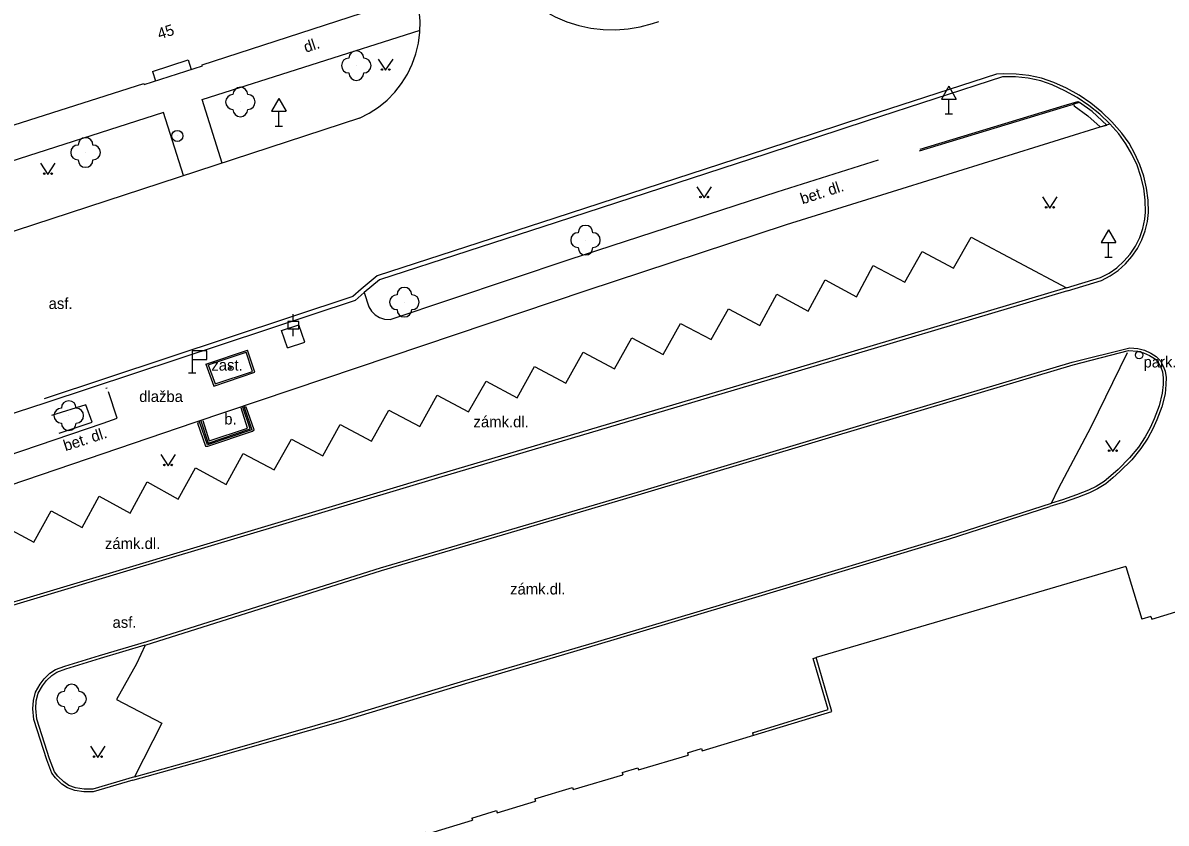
# Model space of a CAD drawing. Extents: x -584400 to -581602, y -1210894 to -1208793.
# Drawn here: x -583004.2 to -582927.1, y -1210662 to -1210608 of the extents above; entities that cross this region are included whole.
import ezdxf

# ---------------------------------------------------------------- set-up
doc = ezdxf.new("R2010")
doc.units = 0
for name, color, linetype in [('BUDOVY_MĚŘ', 7, 'Continuous'), ('MAP_ZN_BP', 7, 'Continuous'), ('POMOC_POPIS', 7, 'Continuous'), ('ROZHRANÍ_PLOCH', 7, 'Continuous'), ('ZELEŇ', 7, 'Continuous'), ('ZN_BUDOV', 7, 'Continuous'), ('ZN_DOPLŇKOVÉ', 7, 'Continuous'), ('ZN_KULTUR', 7, 'Continuous'), ('Č_POPIS_EVID', 7, 'Continuous')]:
    doc.layers.add(name, color=color, linetype=linetype)

msp = doc.modelspace()

# ---------------------------------------------------------------- linework, layer by layer
at = {"layer": 'BUDOVY_MĚŘ'}
for points in [[(-583008.57, -1210615.66), (-583008.46, -1210616.01), (-582996.07, -1210612.06), (-582996.05, -1210612.12), (-582992.11, -1210610.87), (-582992.13, -1210610.8), (-582979.72, -1210606.76), (-582982.8, -1210595.66), (-582985.15, -1210587.16), (-582985.06, -1210587.14), (-582986.19, -1210583.15), (-582986.25, -1210583.17), (-582991.66, -1210563.57), (-582991.94, -1210563.65)], [(-582991.74, -1210631.06), (-582989.18, -1210630.21)], [(-582988.74, -1210631.51), (-582989.18, -1210630.21)], [(-582991.74, -1210631.06), (-582991.26, -1210632.35)], [(-582991.26, -1210632.35), (-582988.74, -1210631.51)], [(-582992.1, -1210634.82), (-582991.66, -1210636.19), (-582989.07, -1210635.34), (-582989.5, -1210633.97)], [(-582928.11, -1210648.05), (-582928.05, -1210648.24), (-582913.84, -1210643.89), (-582901.42, -1210640.17), (-582892.9, -1210637.62)], [(-582929.81, -1210644.68), (-582950.71, -1210650.83)], [(-582929.81, -1210644.68), (-582928.73, -1210648.24)], [(-582928.11, -1210648.05), (-582928.73, -1210648.24)], [(-582959.39, -1210657.26), (-582958.44, -1210656.98), (-582958.39, -1210657.12), (-582949.65, -1210654.47), (-582950.71, -1210650.83)], [(-582963.8, -1210658.6), (-582962.74, -1210658.28), (-582962.7, -1210658.42), (-582959.35, -1210657.41)], [(-582959.39, -1210657.26), (-582959.35, -1210657.41)], [(-582969.68, -1210660.38), (-582967.15, -1210659.61), (-582967.1, -1210659.75), (-582963.75, -1210658.74)], [(-582963.8, -1210658.6), (-582963.75, -1210658.74)], [(-582973.94, -1210661.67), (-582972.27, -1210661.16), (-582972.22, -1210661.31), (-582969.64, -1210660.52)], [(-582969.68, -1210660.38), (-582969.64, -1210660.52)], [(-582977.96, -1210662.89), (-582977.05, -1210662.61), (-582977.01, -1210662.75), (-582973.9, -1210661.81)], [(-582973.94, -1210661.67), (-582973.9, -1210661.81)]]:
    msp.add_lwpolyline(points, dxfattribs=at)
at = {"layer": 'MAP_ZN_BP'}
for radius in [0.375, 0.0005]:
    msp.add_circle((-582993.82, -1210615.601), radius, dxfattribs=at)
at = {"layer": 'ROZHRANÍ_PLOCH'}
for points in [[(-582972, -1210604.22), (-582971.53, -1210604.91), (-582970.99, -1210605.56), (-582970.4, -1210606.15), (-582969.75, -1210606.69), (-582969.05, -1210607.16), (-582968.31, -1210607.56), (-582967.53, -1210607.89), (-582966.73, -1210608.14), (-582965.91, -1210608.32), (-582965.07, -1210608.42), (-582964.23, -1210608.43), (-582963.39, -1210608.37), (-582962.57, -1210608.23), (-582961.75, -1210608.01), (-582961.33, -1210607.87)], [(-582981.52, -1210614.4), (-582980.86, -1210614.06), (-582980.24, -1210613.65), (-582979.66, -1210613.18), (-582979.14, -1210612.64), (-582978.68, -1210612.06), (-582978.29, -1210611.43), (-582977.96, -1210610.76), (-582977.71, -1210610.05), (-582977.54, -1210609.33), (-582977.44, -1210608.59), (-582977.42, -1210607.85), (-582977.49, -1210607.1), (-582977.55, -1210606.73)], [(-582992.13, -1210613.15), (-582977.43, -1210608.47)], [(-582995.49, -1210611.24), (-582993.08, -1210610.47)], [(-582993.08, -1210610.47), (-582992.88, -1210611.11)], [(-582995.49, -1210611.24), (-582995.28, -1210611.88)], [(-582933.74, -1210626.06), (-582931.44, -1210625.36), (-582930.86, -1210625.05), (-582930.32, -1210624.68), (-582929.83, -1210624.24), (-582929.4, -1210623.75), (-582929.02, -1210623.21), (-582928.72, -1210622.63), (-582928.49, -1210622.01), (-582928.34, -1210621.38), (-582928.27, -1210620.77), (-582928.3, -1210619.95), (-582928.4, -1210619.13), (-582928.59, -1210618.33), (-582928.85, -1210617.55), (-582929.19, -1210616.8), (-582929.59, -1210616.08), (-582930.07, -1210615.41), (-582930.74, -1210614.65), (-582931.43, -1210613.99), (-582932.17, -1210613.39), (-582932.96, -1210612.85), (-582933.8, -1210612.38), (-582934.67, -1210611.99), (-582935.49, -1210611.69), (-582936.34, -1210611.51), (-582937.21, -1210611.42), (-582938.08, -1210611.4), (-582938.54, -1210611.42), (-582947.34, -1210614.3)], [(-582930.88, -1210614.79), (-582931.57, -1210614.14), (-582932.3, -1210613.54), (-582933.09, -1210613.01), (-582933.92, -1210612.55), (-582934.78, -1210612.16), (-582935.55, -1210611.88), (-582936.39, -1210611.71), (-582937.25, -1210611.61), (-582938.12, -1210611.6), (-582947.26, -1210614.59)], [(-582990.78, -1210617.43), (-582992.13, -1210613.15)], [(-582943.73, -1210616.61), (-582933.94, -1210613.63), (-582933.33, -1210613.46)], [(-582943.69, -1210616.5), (-582933.96, -1210613.54), (-582933.04, -1210613.27), (-582932.93, -1210613.34)], [(-582932.93, -1210613.34), (-582933.33, -1210613.46)], [(-582933.33, -1210613.46), (-582933.29, -1210613.57), (-582932.36, -1210614.24), (-582931.53, -1210614.99), (-582931.09, -1210614.87), (-582932.07, -1210613.95), (-582932.93, -1210613.34)], [(-582994.76, -1210614.03), (-583008.15, -1210618.32)], [(-582981.52, -1210614.4), (-583007.2, -1210622.8)], [(-582993.39, -1210618.28), (-582994.76, -1210614.03)], [(-582947.34, -1210614.3), (-582954.12, -1210616.52)], [(-582947.26, -1210614.59), (-582954.03, -1210616.81)], [(-582945.92, -1210619.47), (-582930.88, -1210614.79)], [(-582933.8, -1210625.87), (-582931.51, -1210625.17), (-582930.94, -1210624.87), (-582930.41, -1210624.5), (-582929.94, -1210624.07), (-582929.52, -1210623.58), (-582929.16, -1210623.05), (-582928.87, -1210622.47), (-582928.66, -1210621.86), (-582928.52, -1210621.23), (-582928.47, -1210620.76), (-582928.5, -1210619.95), (-582928.6, -1210619.14), (-582928.79, -1210618.35), (-582929.05, -1210617.58), (-582929.39, -1210616.84), (-582929.8, -1210616.13), (-582930.27, -1210615.47), (-582930.88, -1210614.79)], [(-582954.12, -1210616.52), (-582968.35, -1210621.16)], [(-582954.03, -1210616.81), (-582968.26, -1210621.44)], [(-582946.53, -1210617.24), (-582953.35, -1210619.39)], [(-582953.35, -1210619.39), (-582967.33, -1210623.95)], [(-582952.71, -1210621.58), (-582945.92, -1210619.47)], [(-582968.35, -1210621.16), (-582980.32, -1210625.05)], [(-582968.26, -1210621.44), (-582980.17, -1210625.32)], [(-582966.23, -1210626.05), (-582952.71, -1210621.58)], [(-582944.71, -1210625.47), (-582943.54, -1210623.4), (-582941.43, -1210624.53), (-582940.25, -1210622.43), (-582933.8, -1210625.87)], [(-582967.33, -1210623.95), (-582979.41, -1210628)], [(-582947.98, -1210626.46), (-582946.85, -1210624.35)], [(-582946.85, -1210624.35), (-582944.71, -1210625.47)], [(-582980.32, -1210625.05), (-582981.4, -1210625.95)], [(-582933.8, -1210625.87), (-582953.27, -1210631.67), (-582976.26, -1210638.5), (-582997.3, -1210644.81), (-583012.19, -1210649.28), (-583028.3, -1210654.04), (-583041.15, -1210657.88)], [(-582981.4, -1210625.95), (-582981.97, -1210626.45)], [(-582980.17, -1210625.32), (-582981.2, -1210626.18)], [(-582951.24, -1210627.44), (-582950.09, -1210625.33)], [(-582950.09, -1210625.33), (-582947.98, -1210626.46)], [(-582933.74, -1210626.06), (-582953.21, -1210631.86), (-582976.2, -1210638.69), (-582997.24, -1210645), (-583012.13, -1210649.47), (-583028.24, -1210654.23), (-583041.09, -1210658.07), (-583053.69, -1210661.83), (-583053.7, -1210661.83)], [(-582981.97, -1210626.45), (-583002.81, -1210633.35)], [(-582981.82, -1210626.72), (-583002.69, -1210633.63)], [(-582992.69, -1210634.95), (-582966.23, -1210626.05)], [(-582981.2, -1210626.18), (-582981.82, -1210626.72)], [(-582981.2, -1210626.18), (-582980.9, -1210627.15)], [(-582954.51, -1210628.41), (-582953.35, -1210626.28)], [(-582953.35, -1210626.28), (-582951.24, -1210627.44)], [(-582980.9, -1210627.15), (-582980.71, -1210627.44), (-582980.46, -1210627.69), (-582980.17, -1210627.87), (-582979.84, -1210627.97), (-582979.41, -1210628)], [(-582957.78, -1210629.35), (-582956.63, -1210627.28)], [(-582956.63, -1210627.28), (-582954.51, -1210628.41)], [(-582961.03, -1210630.36), (-582959.86, -1210628.26)], [(-582959.86, -1210628.26), (-582957.78, -1210629.35)], [(-582986.78, -1210628.75), (-582985.61, -1210628.36)], [(-582986.39, -1210629.92), (-582986.78, -1210628.75)], [(-582985.22, -1210629.53), (-582985.61, -1210628.36)], [(-582986.39, -1210629.92), (-582985.22, -1210629.53)], [(-582964.31, -1210631.33), (-582963.15, -1210629.23)], [(-582963.15, -1210629.23), (-582961.03, -1210630.36)], [(-582996.82, -1210659.12), (-582999.5, -1210659.9), (-583000.12, -1210659.9), (-583000.73, -1210659.81), (-583001.23, -1210659.63), (-583001.6, -1210659.38), (-583002.03, -1210658.96), (-583002.28, -1210658.64), (-583002.63, -1210657.73), (-583003.49, -1210655.02), (-583003.56, -1210654.29), (-583003.53, -1210653.73), (-583003.38, -1210653.16), (-583003.08, -1210652.63), (-583002.8, -1210652.26), (-583002.41, -1210651.89), (-583002.03, -1210651.64), (-583001.41, -1210651.41), (-582999.07, -1210650.69), (-582995.87, -1210649.75), (-582980.1, -1210644.77), (-582962.77, -1210639.66), (-582946.85, -1210634.88), (-582933.42, -1210630.88), (-582929.54, -1210629.92), (-582928.99, -1210629.95), (-582928.54, -1210630.07), (-582928.12, -1210630.27), (-582927.76, -1210630.49), (-582927.47, -1210630.78), (-582927.28, -1210631.14), (-582927.15, -1210631.49), (-582927.09, -1210631.92), (-582927.1, -1210632.39), (-582927.16, -1210633.02), (-582927.38, -1210633.9), (-582927.71, -1210634.78), (-582927.99, -1210635.39), (-582928.33, -1210636.02), (-582928.8, -1210636.72), (-582929.41, -1210637.48), (-582930.2, -1210638.27), (-582930.68, -1210638.7), (-582931.16, -1210639.09), (-582931.72, -1210639.43), (-582932.25, -1210639.7), (-582933.07, -1210640.03), (-582934.03, -1210640.35), (-582934.93, -1210640.63)], [(-582995.98, -1210649.99), (-582980.04, -1210644.95), (-582962.72, -1210639.85), (-582946.8, -1210635.06), (-582933.37, -1210631.07), (-582929.63, -1210630.1)], [(-582991.89, -1210631.01), (-582989.09, -1210630.06)], [(-582988.58, -1210631.56), (-582989.09, -1210630.06)], [(-582967.59, -1210632.3), (-582966.43, -1210630.2)], [(-582966.43, -1210630.2), (-582964.31, -1210631.33)], [(-582929.63, -1210630.1), (-582929.02, -1210630.14), (-582928.61, -1210630.25), (-582928.21, -1210630.43), (-582927.88, -1210630.64), (-582927.62, -1210630.9), (-582927.45, -1210631.21), (-582927.34, -1210631.54), (-582927.28, -1210631.93), (-582927.29, -1210632.38), (-582927.35, -1210632.98), (-582927.56, -1210633.84), (-582927.89, -1210634.7), (-582928.16, -1210635.31), (-582928.49, -1210635.92), (-582928.95, -1210636.61), (-582929.55, -1210637.35), (-582930.33, -1210638.13), (-582930.81, -1210638.56), (-582931.27, -1210638.93), (-582931.81, -1210639.27), (-582932.33, -1210639.53), (-582933.13, -1210639.85), (-582934.09, -1210640.17), (-582934.82, -1210640.4)], [(-582934.82, -1210640.4), (-582934.35, -1210639.42), (-582932.15, -1210635.25), (-582929.69, -1210630.22)], [(-582991.89, -1210631.01), (-582991.36, -1210632.5)], [(-582970.89, -1210633.29), (-582969.71, -1210631.18)], [(-582969.71, -1210631.18), (-582967.59, -1210632.3)], [(-582991.36, -1210632.5), (-582988.58, -1210631.56)], [(-583019.49, -1210642.03), (-583017.72, -1210641.43), (-583013, -1210639.82), (-582998.81, -1210634.99), (-582997.87, -1210634.67), (-582998.45, -1210632.89)], [(-582998.63, -1210632.64), (-582998.54, -1210632.62)], [(-582974.16, -1210634.24), (-582972.97, -1210632.17)], [(-582972.97, -1210632.17), (-582970.89, -1210633.29)], [(-583002.69, -1210633.63), (-583008.72, -1210635.58), (-583010.77, -1210635.29), (-583023.7, -1210639.5), (-583041.84, -1210645.47), (-583053.31, -1210649.23), (-583054.11, -1210649.63), (-583054.86, -1210650.1), (-583055.57, -1210650.63), (-583056.23, -1210651.23), (-583056.84, -1210651.88), (-583057.38, -1210652.58), (-583057.79, -1210653.27), (-583058.13, -1210654.01), (-583058.39, -1210654.77), (-583058.58, -1210655.55), (-583058.69, -1210656.35), (-583058.71, -1210657.41)], [(-582977.44, -1210635.22), (-582976.28, -1210633.12)], [(-582976.28, -1210633.12), (-582974.16, -1210634.24)], [(-582999.99, -1210633.76), (-583002.31, -1210634.49)], [(-582999.57, -1210634.93), (-582999.99, -1210633.76)], [(-582992.24, -1210634.85), (-582991.74, -1210636.34), (-582988.9, -1210635.39), (-582989.41, -1210633.86)], [(-582989.32, -1210633.83), (-582989.3, -1210633.93)], [(-582980.71, -1210636.22), (-582979.54, -1210634.13)], [(-582979.54, -1210634.13), (-582977.44, -1210635.22)], [(-583001.78, -1210635.68), (-582999.57, -1210634.93)], [(-583000.87, -1210637.74), (-582992.69, -1210634.95)], [(-582992.29, -1210634.98), (-582992.33, -1210634.87)], [(-582984, -1210637.2), (-582982.82, -1210635.09)], [(-582982.82, -1210635.09), (-582980.71, -1210636.22)], [(-582987.27, -1210638.16), (-582986.1, -1210636.07)], [(-582986.1, -1210636.07), (-582984, -1210637.2)], [(-582990.51, -1210639.14), (-582989.38, -1210637.05)], [(-582989.38, -1210637.05), (-582987.27, -1210638.16)], [(-583058.71, -1210657.41), (-583040.39, -1210651.19), (-583022.31, -1210645.04), (-583000.87, -1210637.74)], [(-582993.75, -1210640.13), (-582992.6, -1210638.02)], [(-582992.6, -1210638.02), (-582990.51, -1210639.14)], [(-582996.99, -1210641.07), (-582995.86, -1210638.96)], [(-582995.86, -1210638.96), (-582993.75, -1210640.13)], [(-583000.23, -1210642.04), (-582999.08, -1210639.94)], [(-582999.08, -1210639.94), (-582996.99, -1210641.07)], [(-582996.82, -1210659.12), (-582991.82, -1210657.72), (-582982.65, -1210655.1), (-582974.35, -1210652.57), (-582965.62, -1210650), (-582954.99, -1210646.81), (-582941.7, -1210642.82), (-582934.93, -1210640.63)], [(-582996.7, -1210658.89), (-582991.88, -1210657.54), (-582982.71, -1210654.91), (-582974.41, -1210652.38), (-582965.67, -1210649.82), (-582955.04, -1210646.63), (-582941.75, -1210642.64), (-582934.82, -1210640.4)], [(-583005.59, -1210641.9), (-583003.49, -1210643.03), (-583002.33, -1210640.92), (-583000.23, -1210642.04)], [(-582996.7, -1210658.88), (-582999.52, -1210659.71), (-583000.11, -1210659.71), (-583000.68, -1210659.63), (-583001.14, -1210659.46), (-583001.48, -1210659.23), (-583001.88, -1210658.84), (-583002.11, -1210658.54), (-583002.45, -1210657.66), (-583003.3, -1210654.98), (-583003.37, -1210654.28), (-583003.34, -1210653.76), (-583003.2, -1210653.23), (-583002.92, -1210652.74), (-583002.65, -1210652.38), (-583002.29, -1210652.04), (-583001.94, -1210651.81), (-583001.35, -1210651.59), (-582999.01, -1210650.87), (-582995.98, -1210649.98)], [(-582995.98, -1210649.99), (-582996.57, -1210651.25), (-582997.92, -1210653.65), (-582994.87, -1210655.25), (-582996.7, -1210658.89)], [(-582955, -1210655.92), (-582949.9, -1210654.33), (-582950.91, -1210650.89), (-582950.71, -1210650.83)], [(-582955, -1210655.92), (-582954.95, -1210656.08)]]:
    msp.add_lwpolyline(points, dxfattribs=at)
at = {"layer": 'ZELEŇ'}
for centre in [(-582981.74, -1210610.85), (-582989.56, -1210613.31), (-583000.01, -1210616.72), (-582966.27, -1210622.64), (-582978.49, -1210626.83), (-583001.14, -1210634.49), (-583000.95, -1210653.63)]:
    msp.add_circle(centre, 0.0005, dxfattribs=at)
for centre, start, end in [((-582982.24, -1210610.85), 89.99999, 269.99999), ((-582981.74, -1210610.35), 0, 179.99999), ((-582981.24, -1210610.85), 270, 89.99999), ((-582981.74, -1210611.35), 179.99999, 359.99999), ((-582990.06, -1210613.31), 89.99999, 269.99999), ((-582989.56, -1210612.81), 0, 179.99999), ((-582989.06, -1210613.31), 270, 89.99999), ((-582989.56, -1210613.81), 179.99999, 359.99999), ((-583000.01, -1210616.22), 0, 179.99999), ((-583000.51, -1210616.72), 89.99999, 269.99999), ((-582999.51, -1210616.72), 270, 89.99999), ((-583000.01, -1210617.22), 179.99999, 359.99999), ((-582966.27, -1210622.14), 0, 179.99999), ((-582966.77, -1210622.64), 89.99999, 269.99999), ((-582965.77, -1210622.64), 270, 89.99999), ((-582966.27, -1210623.14), 179.99999, 359.99999), ((-582978.49, -1210626.33), 0, 179.99999), ((-582978.99, -1210626.83), 89.99999, 269.99999), ((-582977.99, -1210626.83), 270, 89.99999), ((-582978.49, -1210627.33), 179.99999, 359.99999), ((-583001.14, -1210633.99), 0, 179.99999), ((-583001.64, -1210634.49), 89.99999, 269.99999), ((-583000.64, -1210634.49), 270, 89.99999), ((-583001.14, -1210634.99), 179.99999, 359.99999), ((-583000.95, -1210653.13), 0, 179.99999), ((-583001.45, -1210653.63), 89.99999, 269.99999), ((-583000.45, -1210653.63), 270, 89.99999), ((-583000.95, -1210654.13), 179.99999, 359.99999)]:
    msp.add_arc(centre, 0.5, start, end, dxfattribs=at)
at = {"layer": 'ZN_BUDOV'}
msp.add_circle((-582990.27, -1210631.27), 0.0875, dxfattribs=at)
at = {"layer": 'ZN_DOPLŇKOVÉ'}
for p, q in [((-582941.75, -1210612.244), (-582942.25, -1210613.11)), ((-582941.75, -1210612.244), (-582941.25, -1210613.11)), ((-582986.96, -1210613.074), (-582987.46, -1210613.94)), ((-582986.96, -1210613.074), (-582986.46, -1210613.94)), ((-582942.25, -1210613.11), (-582941.25, -1210613.11)), ((-582941.75, -1210614.11), (-582941.75, -1210613.11)), ((-582987.46, -1210613.94), (-582986.46, -1210613.94)), ((-582986.96, -1210614.94), (-582986.96, -1210613.94)), ((-582942, -1210614.11), (-582941.5, -1210614.11)), ((-582987.21, -1210614.94), (-582986.71, -1210614.94)), ((-582930.97, -1210621.934), (-582931.47, -1210622.8)), ((-582930.97, -1210621.934), (-582930.47, -1210622.8)), ((-582931.47, -1210622.8), (-582930.47, -1210622.8)), ((-582930.97, -1210623.8), (-582930.97, -1210622.8)), ((-582931.22, -1210623.8), (-582930.72, -1210623.8)), ((-582992.82, -1210630.71), (-582992.82, -1210631.61)), ((-582993.07, -1210631.61), (-582992.57, -1210631.61))]:
    msp.add_line(p, q, dxfattribs=at)
msp.add_lwpolyline([(-582992.82, -1210630.71), (-582991.82, -1210630.71), (-582991.82, -1210630.11), (-582992.82, -1210630.11)], close=True, dxfattribs=at)
for points in [[(-582992.29, -1210634.98), (-582992.45, -1210635.01), (-582991.91, -1210636.56), (-582991.75, -1210636.56), (-582988.74, -1210635.54), (-582988.63, -1210635.45), (-582989.17, -1210633.91), (-582989.3, -1210633.93)], [(-582989.3, -1210633.93), (-582988.78, -1210635.44), (-582991.79, -1210636.46), (-582992.29, -1210634.98)]]:
    msp.add_lwpolyline(points, dxfattribs=at)
for radius in [0.25, 0.0005]:
    msp.add_circle((-582928.91, -1210630.4), radius, dxfattribs=at)
at = {"layer": 'ZN_KULTUR'}
for p, q in [((-582985.99, -1210628.13), (-582985.99, -1210627.63)), ((-582985.99, -1210629.13), (-582985.99, -1210628.63))]:
    msp.add_line(p, q, dxfattribs=at)
for points in [[(-582980.26, -1210610.42), (-582979.76, -1210611.17), (-582979.26, -1210610.42)], [(-583003.05, -1210617.45), (-583002.55, -1210618.2), (-583002.05, -1210617.45)], [(-582958.76, -1210619.03), (-582958.26, -1210619.78), (-582957.76, -1210619.03)], [(-582935.43, -1210619.72), (-582934.93, -1210620.47), (-582934.43, -1210619.72)], [(-582931.18, -1210636.16), (-582930.68, -1210636.91), (-582930.18, -1210636.16)], [(-582994.94, -1210637.12), (-582994.44, -1210637.87), (-582993.94, -1210637.12)], [(-582999.68, -1210656.82), (-582999.18, -1210657.57), (-582998.68, -1210656.82)]]:
    msp.add_lwpolyline(points, dxfattribs=at)
msp.add_lwpolyline([(-582986.365, -1210628.63), (-582985.615, -1210628.63), (-582985.615, -1210628.13), (-582986.365, -1210628.13)], close=True, dxfattribs=at)
for centre in [(-582980.01, -1210611.12), (-582979.51, -1210611.12), (-583002.8, -1210618.15), (-583002.3, -1210618.15), (-582958.51, -1210619.73), (-582958.01, -1210619.73), (-582935.18, -1210620.42), (-582934.68, -1210620.42), (-582930.93, -1210636.86), (-582930.43, -1210636.86), (-582994.69, -1210637.82), (-582994.19, -1210637.82), (-582999.43, -1210657.52), (-582998.93, -1210657.52)]:
    msp.add_circle(centre, 0.05, dxfattribs=at)

# ---------------------------------------------------------------- texts
at = {"layer": 'POMOC_POPIS'}
for s, rotation, p in [('dl.', 18.46798, (-582985.14, -1210609.99)), ('bet. dl.', 17.99998, (-582951.63, -1210620.23)), ('bet. dl.', 17.99998, (-583001.36, -1210636.9))]:
    msp.add_text(s, height=0.75, rotation=rotation, dxfattribs=at).set_placement(p)
for s, p in [('asf.', (-583002.5, -1210627.29)), ('park.automat', (-582928.61, -1210631.24)), ('zast.', (-582991.52, -1210631.45)), ('dlažba', (-582996.39, -1210633.57)), ('b.', (-582990.65, -1210635.09)), ('zámk.dl.', (-582973.83, -1210635.28)), ('zámk.dl.', (-582998.7, -1210643.5)), ('zámk.dl.', (-582971.36, -1210646.57)), ('asf.', (-582998.19, -1210648.82))]:
    msp.add_text(s, height=0.75, dxfattribs=at).set_placement(p)
at = {"layer": 'Č_POPIS_EVID'}
msp.add_text('45', height=0.75, rotation=17.75997, dxfattribs=at).set_placement((-582995.02, -1210609.09))

doc.saveas('drawing.dxf')
